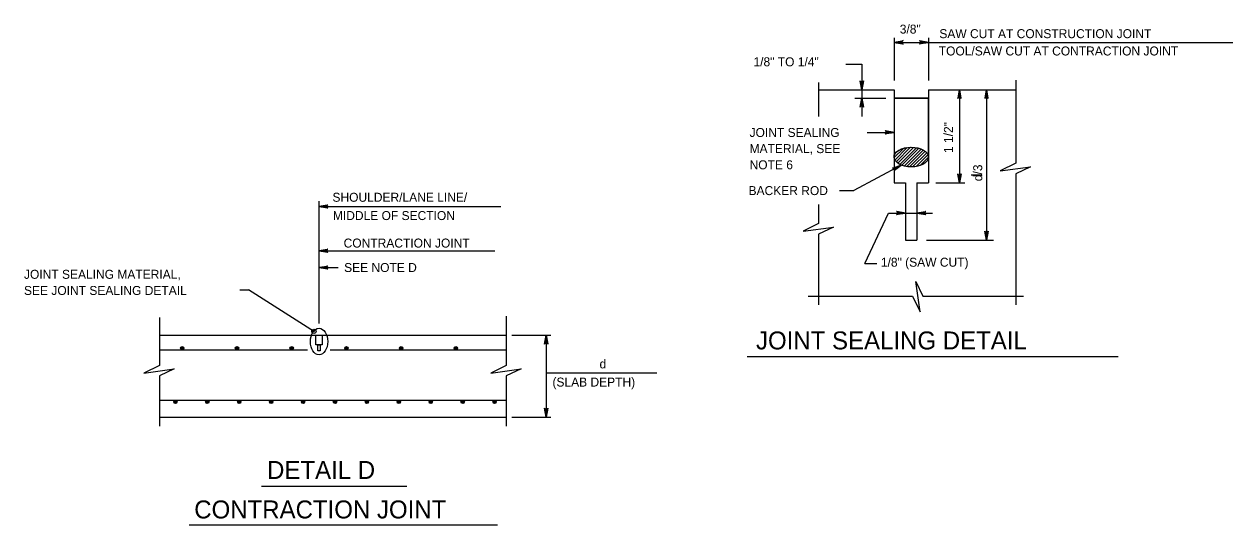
# Model space of a CAD drawing. Extents: x 636530 to 644067, y 294168 to 299122.
# Drawn here: x 640015.8 to 640419.8, y 298360.5 to 298527.9 of the extents above; entities that cross this region are included whole.
import ezdxf

# ---------------------------------------------------------------- set-up
doc = ezdxf.new("R2010")
doc.units = 0
doc.layers.add('1', color=7, linetype='Continuous')

msp = doc.modelspace()

# ---------------------------------------------------------------- linework, layer by layer
at = {"layer": '1'}
for p, q in [((640306.55, 298523.34), (640306.55, 298509.01)), ((640318.04, 298523.34), (640318.04, 298509.01)), ((640306.55, 298521.82), (640318.04, 298521.82)), ((640318.04, 298521.82), (640419.77, 298521.82)), ((640290.47, 298514.53), (640295.73, 298514.53)), ((640295.73, 298514.53), (640295.73, 298505.99)), ((640281.33, 298508.38), (640281.33, 298497.06)), ((640281.33, 298505.99), (640306.55, 298505.99)), ((640295.73, 298505.99), (640295.73, 298503.18)), ((640306.55, 298505.99), (640306.55, 298474.84)), ((640318.04, 298505.99), (640318.04, 298474.84)), ((640318.04, 298505.99), (640347.21, 298505.99)), ((640328.37, 298505.99), (640328.37, 298474.84)), ((640337.44, 298505.99), (640337.44, 298455.7)), ((640347.21, 298509.14), (640347.21, 298481.38)), ((640293.45, 298503.18), (640303.84, 298503.18)), ((640295.73, 298503.18), (640295.73, 298496.98)), ((640306.55, 298503.18), (640318.04, 298503.18)), ((640297.51, 298491.73), (640306.55, 298491.73)), ((640306.56, 298483.27), (640309.66, 298486.37)), ((640306.81, 298482.48), (640310.97, 298486.65)), ((640307.24, 298481.89), (640312.09, 298486.74)), ((640307.8, 298481.41), (640313.09, 298486.71)), ((640308.44, 298481.02), (640314.01, 298486.59)), ((640309.15, 298480.7), (640314.85, 298486.4)), ((640309.94, 298480.45), (640315.62, 298486.13)), ((640310.79, 298480.28), (640316.32, 298485.8)), ((640307.06, 298484.8), (640307.61, 298485.35)), ((640311.73, 298480.18), (640316.94, 298485.39)), ((640312.76, 298480.17), (640317.47, 298484.88)), ((640313.91, 298480.3), (640317.87, 298484.25)), ((640315.29, 298480.65), (640318.04, 298483.39)), ((640308.96, 298480.72), (640293.16, 298472.25)), ((640347.21, 298477.86), (640347.21, 298434.05)), ((640306.55, 298474.84), (640310.4, 298474.84)), ((640310.4, 298474.84), (640310.4, 298455.7)), ((640314.2, 298474.84), (640314.2, 298455.7)), ((640314.2, 298474.84), (640318.04, 298474.84)), ((640320.51, 298474.84), (640330.15, 298474.84)), ((640335.89, 298477.37), (640332.33, 298477.37)), ((640288.32, 298472.25), (640293.16, 298472.25)), ((640114.37, 298427.8), (640114.37, 298468.7)), ((640114.37, 298466.94), (640175.12, 298466.94)), ((640281.33, 298467.65), (640281.33, 298461.2)), ((640296.81, 298447.87), (640304.73, 298464.74)), ((640304.73, 298464.74), (640310.4, 298464.74)), ((640310.4, 298464.74), (640314.2, 298464.74)), ((640314.2, 298464.74), (640319.44, 298464.74)), ((640281.33, 298457.69), (640281.33, 298434.05)), ((640310.4, 298455.7), (640314.2, 298455.7)), ((640317.41, 298455.7), (640339.78, 298455.7)), ((640114.37, 298452.15), (640173.15, 298452.15)), ((640114.37, 298446.52), (640120.75, 298446.52)), ((640296.81, 298447.87), (640300.74, 298447.87)), ((640087.94, 298439.04), (640090.76, 298439.04)), ((640112.84, 298425.06), (640090.76, 298439.04)), ((640277.86, 298436.9), (640312.7, 298436.9)), ((640316.22, 298436.9), (640349.86, 298436.9)), ((640061.03, 298429.77), (640061.03, 298413.8)), ((640176.95, 298430.24), (640176.95, 298413.8)), ((640061.03, 298423.92), (640176.95, 298423.92)), ((640178.8, 298423.92), (640191.84, 298423.92)), ((640190.31, 298423.92), (640190.31, 298396.49)), ((640061.03, 298418.97), (640110.56, 298418.97)), ((640118.05, 298418.97), (640176.95, 298418.97)), ((640257.46, 298416.74), (640381.45, 298416.74)), ((640061.03, 298410.28), (640061.03, 298393.45)), ((640176.95, 298410.28), (640176.95, 298393.45)), ((640190.31, 298411.36), (640227.21, 298411.36)), ((640061.03, 298402.21), (640176.95, 298402.21)), ((640061.03, 298396.49), (640176.95, 298396.49)), ((640178.8, 298396.49), (640191.84, 298396.49)), ((640095.15, 298373.39), (640143.71, 298373.39)), ((640070.96, 298360.5), (640174.03, 298360.5))]:
    msp.add_line(p, q, dxfattribs=at)
for points in [[(640306.55, 298521.82), (640309.54, 298522.38), (640309.42, 298522.3), (640309.31, 298522.22), (640309.25, 298522.12), (640309.19, 298522.02), (640309.17, 298521.92), (640309.15, 298521.82), (640309.17, 298521.72), (640309.19, 298521.62), (640309.25, 298521.52), (640309.31, 298521.42), (640309.42, 298521.34), (640309.54, 298521.26), (640306.55, 298521.82), (640309.42, 298521.34), (640309.31, 298521.42), (640306.55, 298521.82), (640309.25, 298521.52), (640309.19, 298521.62), (640306.55, 298521.82), (640309.17, 298521.72), (640309.15, 298521.82), (640306.55, 298521.82), (640309.17, 298521.92), (640309.19, 298522.02), (640306.55, 298521.82), (640309.25, 298522.12), (640309.31, 298522.22), (640306.55, 298521.82), (640309.42, 298522.3)], [(640318.04, 298521.82), (640315.06, 298521.26), (640315.17, 298521.34), (640315.29, 298521.42), (640315.35, 298521.52), (640315.41, 298521.62), (640315.42, 298521.72), (640315.44, 298521.82), (640315.42, 298521.92), (640315.41, 298522.02), (640315.35, 298522.12), (640315.29, 298522.22), (640315.17, 298522.3), (640315.06, 298522.38), (640318.04, 298521.82), (640315.17, 298522.3), (640315.29, 298522.22), (640318.04, 298521.82), (640315.35, 298522.12), (640315.41, 298522.02), (640318.04, 298521.82), (640315.42, 298521.92), (640315.44, 298521.82), (640318.04, 298521.82), (640315.42, 298521.72), (640315.41, 298521.62), (640318.04, 298521.82), (640315.35, 298521.52), (640315.29, 298521.42), (640318.04, 298521.82), (640315.17, 298521.34)], [(640295.73, 298505.99), (640295.17, 298508.97), (640295.25, 298508.86), (640295.33, 298508.74), (640295.43, 298508.68), (640295.53, 298508.62), (640295.63, 298508.61), (640295.73, 298508.59), (640295.83, 298508.61), (640295.93, 298508.62), (640296.03, 298508.68), (640296.13, 298508.74), (640296.21, 298508.86), (640296.29, 298508.97), (640295.73, 298505.99), (640296.21, 298508.86), (640296.13, 298508.74), (640295.73, 298505.99), (640296.03, 298508.68), (640295.93, 298508.62), (640295.73, 298505.99), (640295.83, 298508.61), (640295.73, 298508.59), (640295.73, 298505.99), (640295.63, 298508.61), (640295.53, 298508.62), (640295.73, 298505.99), (640295.43, 298508.68), (640295.33, 298508.74), (640295.73, 298505.99), (640295.25, 298508.86)], [(640328.37, 298505.99), (640327.81, 298503.01), (640327.89, 298503.12), (640327.97, 298503.24), (640328.07, 298503.3), (640328.17, 298503.35), (640328.27, 298503.37), (640328.37, 298503.39), (640328.47, 298503.37), (640328.57, 298503.35), (640328.67, 298503.3), (640328.77, 298503.24), (640328.85, 298503.12), (640328.93, 298503.01), (640328.37, 298505.99), (640328.85, 298503.12), (640328.77, 298503.24), (640328.37, 298505.99), (640328.67, 298503.3), (640328.57, 298503.35), (640328.37, 298505.99), (640328.47, 298503.37), (640328.37, 298503.39), (640328.37, 298505.99), (640328.27, 298503.37), (640328.17, 298503.35), (640328.37, 298505.99), (640328.07, 298503.3), (640327.97, 298503.24), (640328.37, 298505.99), (640327.89, 298503.12)], [(640337.44, 298505.99), (640336.88, 298503.01), (640336.96, 298503.12), (640337.04, 298503.24), (640337.14, 298503.3), (640337.24, 298503.35), (640337.34, 298503.37), (640337.44, 298503.39), (640337.54, 298503.37), (640337.64, 298503.35), (640337.74, 298503.3), (640337.84, 298503.24), (640337.92, 298503.12), (640338, 298503.01), (640337.44, 298505.99), (640337.92, 298503.12), (640337.84, 298503.24), (640337.44, 298505.99), (640337.74, 298503.3), (640337.64, 298503.35), (640337.44, 298505.99), (640337.54, 298503.37), (640337.44, 298503.39), (640337.44, 298505.99), (640337.34, 298503.37), (640337.24, 298503.35), (640337.44, 298505.99), (640337.14, 298503.3), (640337.04, 298503.24), (640337.44, 298505.99), (640336.96, 298503.12)], [(640295.73, 298503.18), (640296.29, 298500.2), (640296.21, 298500.31), (640296.13, 298500.43), (640296.03, 298500.48), (640295.93, 298500.54), (640295.83, 298500.56), (640295.73, 298500.58), (640295.63, 298500.56), (640295.53, 298500.54), (640295.43, 298500.48), (640295.33, 298500.43), (640295.25, 298500.31), (640295.17, 298500.2), (640295.73, 298503.18), (640295.25, 298500.31), (640295.33, 298500.43), (640295.73, 298503.18), (640295.43, 298500.48), (640295.53, 298500.54), (640295.73, 298503.18), (640295.63, 298500.56), (640295.73, 298500.58), (640295.73, 298503.18), (640295.83, 298500.56), (640295.93, 298500.54), (640295.73, 298503.18), (640296.03, 298500.48), (640296.13, 298500.43), (640295.73, 298503.18), (640296.21, 298500.31)], [(640306.55, 298491.73), (640303.57, 298491.17), (640303.69, 298491.25), (640303.8, 298491.33), (640303.86, 298491.43), (640303.92, 298491.53), (640303.94, 298491.63), (640303.95, 298491.73), (640303.94, 298491.83), (640303.92, 298491.93), (640303.86, 298492.03), (640303.8, 298492.13), (640303.69, 298492.21), (640303.57, 298492.29), (640306.55, 298491.73), (640303.69, 298492.21), (640303.8, 298492.13), (640306.55, 298491.73), (640303.86, 298492.03), (640303.92, 298491.93), (640306.55, 298491.73), (640303.94, 298491.83), (640303.95, 298491.73), (640306.55, 298491.73), (640303.94, 298491.63), (640303.92, 298491.53), (640306.55, 298491.73), (640303.86, 298491.43), (640303.8, 298491.33), (640306.55, 298491.73), (640303.69, 298491.25)], [(640308.96, 298480.72), (640306.59, 298478.82), (640306.65, 298478.94), (640306.72, 298479.07), (640306.72, 298479.18), (640306.73, 298479.3), (640306.7, 298479.39), (640306.66, 298479.49), (640306.6, 298479.57), (640306.54, 298479.65), (640306.44, 298479.71), (640306.34, 298479.77), (640306.2, 298479.79), (640306.06, 298479.8), (640308.96, 298480.72), (640306.2, 298479.79), (640306.34, 298479.77), (640308.96, 298480.72), (640306.44, 298479.71), (640306.54, 298479.65), (640308.96, 298480.72), (640306.6, 298479.57), (640306.66, 298479.49), (640308.96, 298480.72), (640306.7, 298479.39), (640306.73, 298479.3), (640308.96, 298480.72), (640306.72, 298479.18), (640306.72, 298479.07), (640308.96, 298480.72), (640306.65, 298478.94)], [(640328.37, 298474.84), (640327.81, 298477.83), (640327.89, 298477.71), (640327.97, 298477.6), (640328.07, 298477.54), (640328.17, 298477.48), (640328.27, 298477.46), (640328.37, 298477.44), (640328.47, 298477.46), (640328.57, 298477.48), (640328.67, 298477.54), (640328.77, 298477.6), (640328.85, 298477.71), (640328.93, 298477.83), (640328.37, 298474.84), (640328.85, 298477.71), (640328.77, 298477.6), (640328.37, 298474.84), (640328.67, 298477.54), (640328.57, 298477.48), (640328.37, 298474.84), (640328.47, 298477.46), (640328.37, 298477.44), (640328.37, 298474.84), (640328.27, 298477.46), (640328.17, 298477.48), (640328.37, 298474.84), (640328.07, 298477.54), (640327.97, 298477.6), (640328.37, 298474.84), (640327.89, 298477.71)], [(640347.21, 298481.38), (640342.03, 298478.84), (640352.17, 298480.22), (640347.21, 298477.86)], [(640114.37, 298466.94), (640117.36, 298467.5), (640117.24, 298467.42), (640117.13, 298467.34), (640117.07, 298467.24), (640117.01, 298467.14), (640116.99, 298467.04), (640116.97, 298466.94), (640116.99, 298466.84), (640117.01, 298466.74), (640117.07, 298466.64), (640117.13, 298466.54), (640117.24, 298466.46), (640117.36, 298466.38), (640114.37, 298466.94), (640117.24, 298466.46), (640117.13, 298466.54), (640114.37, 298466.94), (640117.07, 298466.64), (640117.01, 298466.74), (640114.37, 298466.94), (640116.99, 298466.84), (640116.97, 298466.94), (640114.37, 298466.94), (640116.99, 298467.04), (640117.01, 298467.14), (640114.37, 298466.94), (640117.07, 298467.24), (640117.13, 298467.34), (640114.37, 298466.94), (640117.24, 298467.42)], [(640310.4, 298464.74), (640307.41, 298464.18), (640307.53, 298464.26), (640307.64, 298464.34), (640307.7, 298464.44), (640307.76, 298464.54), (640307.78, 298464.64), (640307.8, 298464.74), (640307.78, 298464.84), (640307.76, 298464.94), (640307.7, 298465.04), (640307.64, 298465.14), (640307.53, 298465.22), (640307.41, 298465.3), (640310.4, 298464.74), (640307.53, 298465.22), (640307.64, 298465.14), (640310.4, 298464.74), (640307.7, 298465.04), (640307.76, 298464.94), (640310.4, 298464.74), (640307.78, 298464.84), (640307.8, 298464.74), (640310.4, 298464.74), (640307.78, 298464.64), (640307.76, 298464.54), (640310.4, 298464.74), (640307.7, 298464.44), (640307.64, 298464.34), (640310.4, 298464.74), (640307.53, 298464.26)], [(640314.2, 298464.74), (640317.18, 298465.3), (640317.06, 298465.22), (640316.95, 298465.14), (640316.89, 298465.04), (640316.83, 298464.94), (640316.81, 298464.84), (640316.8, 298464.74), (640316.81, 298464.64), (640316.83, 298464.54), (640316.89, 298464.44), (640316.95, 298464.34), (640317.06, 298464.26), (640317.18, 298464.18), (640314.2, 298464.74), (640317.06, 298464.26), (640316.95, 298464.34), (640314.2, 298464.74), (640316.89, 298464.44), (640316.83, 298464.54), (640314.2, 298464.74), (640316.81, 298464.64), (640316.8, 298464.74), (640314.2, 298464.74), (640316.81, 298464.84), (640316.83, 298464.94), (640314.2, 298464.74), (640316.89, 298465.04), (640316.95, 298465.14), (640314.2, 298464.74), (640317.06, 298465.22)], [(640281.33, 298461.2), (640276.15, 298458.67), (640286.3, 298460.05), (640281.33, 298457.69)], [(640337.44, 298455.7), (640336.88, 298458.68), (640336.96, 298458.56), (640337.04, 298458.45), (640337.14, 298458.39), (640337.24, 298458.33), (640337.34, 298458.31), (640337.44, 298458.3), (640337.54, 298458.31), (640337.64, 298458.33), (640337.74, 298458.39), (640337.84, 298458.45), (640337.92, 298458.56), (640338, 298458.68), (640337.44, 298455.7), (640337.92, 298458.56), (640337.84, 298458.45), (640337.44, 298455.7), (640337.74, 298458.39), (640337.64, 298458.33), (640337.44, 298455.7), (640337.54, 298458.31), (640337.44, 298458.3), (640337.44, 298455.7), (640337.34, 298458.31), (640337.24, 298458.33), (640337.44, 298455.7), (640337.14, 298458.39), (640337.04, 298458.45), (640337.44, 298455.7), (640336.96, 298458.56)], [(640114.37, 298452.15), (640117.36, 298452.71), (640117.24, 298452.63), (640117.13, 298452.55), (640117.07, 298452.45), (640117.01, 298452.35), (640116.99, 298452.25), (640116.97, 298452.15), (640116.99, 298452.05), (640117.01, 298451.95), (640117.07, 298451.85), (640117.13, 298451.75), (640117.24, 298451.67), (640117.36, 298451.59), (640114.37, 298452.15), (640117.24, 298451.67), (640117.13, 298451.75), (640114.37, 298452.15), (640117.07, 298451.85), (640117.01, 298451.95), (640114.37, 298452.15), (640116.99, 298452.05), (640116.97, 298452.15), (640114.37, 298452.15), (640116.99, 298452.25), (640117.01, 298452.35), (640114.37, 298452.15), (640117.07, 298452.45), (640117.13, 298452.55), (640114.37, 298452.15), (640117.24, 298452.63)], [(640114.37, 298446.52), (640117.36, 298447.08), (640117.24, 298447), (640117.13, 298446.92), (640117.07, 298446.82), (640117.01, 298446.72), (640116.99, 298446.62), (640116.97, 298446.52), (640116.99, 298446.42), (640117.01, 298446.32), (640117.07, 298446.22), (640117.13, 298446.12), (640117.24, 298446.04), (640117.36, 298445.96), (640114.37, 298446.52), (640117.24, 298446.04), (640117.13, 298446.12), (640114.37, 298446.52), (640117.07, 298446.22), (640117.01, 298446.32), (640114.37, 298446.52), (640116.99, 298446.42), (640116.97, 298446.52), (640114.37, 298446.52), (640116.99, 298446.62), (640117.01, 298446.72), (640114.37, 298446.52), (640117.07, 298446.82), (640117.13, 298446.92), (640114.37, 298446.52), (640117.24, 298447)], [(640312.7, 298436.9), (640315.24, 298431.72), (640313.86, 298441.87), (640316.22, 298436.9)], [(640190.31, 298423.92), (640190.87, 298420.94), (640190.79, 298421.06), (640190.71, 298421.17), (640190.61, 298421.23), (640190.51, 298421.29), (640190.41, 298421.31), (640190.31, 298421.32), (640190.21, 298421.31), (640190.11, 298421.29), (640190.01, 298421.23), (640189.91, 298421.17), (640189.83, 298421.06), (640189.75, 298420.94), (640190.31, 298423.92), (640189.83, 298421.06), (640189.91, 298421.17), (640190.31, 298423.92), (640190.01, 298421.23), (640190.11, 298421.29), (640190.31, 298423.92), (640190.21, 298421.31), (640190.31, 298421.32), (640190.31, 298423.92), (640190.41, 298421.31), (640190.51, 298421.29), (640190.31, 298423.92), (640190.61, 298421.23), (640190.71, 298421.17), (640190.31, 298423.92), (640190.79, 298421.06)], [(640061.03, 298413.8), (640055.84, 298411.26), (640065.99, 298412.64), (640061.03, 298410.28)], [(640176.95, 298413.8), (640171.77, 298411.26), (640181.92, 298412.64), (640176.95, 298410.28)], [(640190.31, 298396.49), (640189.75, 298399.47), (640189.83, 298399.36), (640189.91, 298399.24), (640190.01, 298399.18), (640190.11, 298399.13), (640190.21, 298399.11), (640190.31, 298399.09), (640190.41, 298399.11), (640190.51, 298399.13), (640190.61, 298399.18), (640190.71, 298399.24), (640190.79, 298399.36), (640190.87, 298399.47), (640190.31, 298396.49), (640190.79, 298399.36), (640190.71, 298399.24), (640190.31, 298396.49), (640190.61, 298399.18), (640190.51, 298399.13), (640190.31, 298396.49), (640190.41, 298399.11), (640190.31, 298399.09), (640190.31, 298396.49), (640190.21, 298399.11), (640190.11, 298399.13), (640190.31, 298396.49), (640190.01, 298399.18), (640189.91, 298399.24), (640190.31, 298396.49), (640189.83, 298399.36)]]:
    msp.add_lwpolyline(points, dxfattribs=at)
for points in [[(640306.55, 298503.18), (640306.55, 298483.45), (640306.64, 298484.11), (640306.93, 298484.65), (640307.39, 298485.16), (640308.13, 298485.73), (640309.26, 298486.25), (640310.05, 298486.5), (640311.22, 298486.71), (640312.19, 298486.74), (640313.26, 298486.69), (640314.5, 298486.5), (640315.48, 298486.23), (640316.42, 298485.76), (640317.02, 298485.33), (640317.56, 298484.81), (640317.95, 298484.05), (640318.04, 298483.45), (640318.04, 298503.18)], [(640113.3, 298423.92), (640115.44, 298423.92), (640115.44, 298420.71), (640113.3, 298420.71)], [(640113.97, 298420.71), (640114.77, 298420.71), (640114.77, 298418.65), (640113.97, 298418.65)]]:
    msp.add_lwpolyline(points, close=True, dxfattribs=at)
for centre, radius in [((640112.66, 298425.2), 0.713), ((640068.65, 298419.54), 0.571), ((640068.65, 298419.54), 0.429), ((640068.65, 298419.54), 0.286), ((640068.65, 298419.54), 0.143), ((640086.94, 298419.54), 0.571), ((640086.94, 298419.54), 0.429), ((640086.94, 298419.54), 0.286), ((640086.94, 298419.54), 0.143), ((640105.23, 298419.54), 0.571), ((640105.23, 298419.54), 0.429), ((640105.23, 298419.54), 0.286), ((640105.23, 298419.54), 0.143), ((640123.52, 298419.54), 0.571), ((640123.52, 298419.54), 0.429), ((640123.52, 298419.54), 0.286), ((640123.52, 298419.54), 0.143), ((640141.81, 298419.54), 0.571), ((640141.81, 298419.54), 0.429), ((640141.81, 298419.54), 0.286), ((640141.81, 298419.54), 0.143), ((640160.09, 298419.54), 0.571), ((640160.09, 298419.54), 0.429), ((640160.09, 298419.54), 0.286), ((640160.09, 298419.54), 0.143), ((640066.36, 298401.63), 0.571), ((640066.36, 298401.63), 0.429), ((640066.36, 298401.63), 0.286), ((640066.36, 298401.63), 0.143), ((640077.03, 298401.63), 0.571), ((640077.03, 298401.63), 0.429), ((640077.03, 298401.63), 0.286), ((640077.03, 298401.63), 0.143), ((640087.7, 298401.63), 0.571), ((640087.7, 298401.63), 0.429), ((640087.7, 298401.63), 0.286), ((640087.7, 298401.63), 0.143), ((640098.37, 298401.63), 0.571), ((640098.37, 298401.63), 0.429), ((640098.37, 298401.63), 0.286), ((640098.37, 298401.63), 0.143), ((640109.04, 298401.63), 0.571), ((640109.04, 298401.63), 0.429), ((640109.04, 298401.63), 0.286), ((640109.04, 298401.63), 0.143), ((640119.71, 298401.63), 0.571), ((640119.71, 298401.63), 0.429), ((640119.71, 298401.63), 0.286), ((640119.71, 298401.63), 0.143), ((640130.38, 298401.63), 0.571), ((640130.38, 298401.63), 0.429), ((640130.38, 298401.63), 0.286), ((640130.38, 298401.63), 0.143), ((640141.04, 298401.63), 0.571), ((640141.04, 298401.63), 0.429), ((640141.04, 298401.63), 0.286), ((640141.04, 298401.63), 0.143), ((640151.71, 298401.63), 0.571), ((640151.71, 298401.63), 0.429), ((640151.71, 298401.63), 0.286), ((640151.71, 298401.63), 0.143), ((640162.38, 298401.63), 0.571), ((640162.38, 298401.63), 0.429), ((640162.38, 298401.63), 0.286), ((640162.38, 298401.63), 0.143), ((640173.05, 298401.63), 0.571), ((640173.05, 298401.63), 0.429), ((640173.05, 298401.63), 0.286), ((640173.05, 298401.63), 0.143)]:
    msp.add_circle(centre, radius, dxfattribs=at)
for centre, major_axis, ratio in [((640312.3, 298483.45), (5.74, 0), 0.572391), ((640114.37, 298421.78), (0, 4.43), 0.654545)]:
    msp.add_ellipse(centre, major_axis=major_axis, ratio=ratio, dxfattribs=at)

# ---------------------------------------------------------------- texts
for s, height, p in [('3/8"', 3, (640308.46, 298524.74)), ('SAW CUT AT CONSTRUCTION JOINT', 3, (640321.68, 298523.22)), ('TOOL/SAW CUT AT CONTRACTION JOINT', 3, (640321.49, 298517.43)), ('1/8" TO 1/4"', 3, (640259.57, 298513.81)), ('JOINT SEALING', 3, (640258.26, 298490.18)), ('MATERIAL, SEE', 3, (640258.26, 298484.78)), ('NOTE 6', 3, (640258.26, 298479.38)), ('BACKER ROD', 3, (640257.92, 298470.75)), ('SHOULDER/LANE LINE/', 3, (640118.86, 298468.52)), ('MIDDLE OF SECTION', 3, (640119, 298462.4)), ('CONTRACTION JOINT', 3, (640122.59, 298453.21)), ('1/8" (SAW CUT)', 3, (640302.15, 298446.8)), ('JOINT SEALING MATERIAL,', 3, (640015.76, 298442.76)), ('SEE NOTE D', 3, (640122.76, 298445.03)), ('SEE JOINT SEALING DETAIL', 3, (640015.76, 298437.36)), ('JOINT SEALING DETAIL', 6, (640260.41, 298419.15)), ('d', 3, (640208.12, 298412.8)), ('(SLAB DEPTH)', 3, (640192.38, 298406.73)), ('DETAIL D', 6, (640097, 298375.84)), ('CONTRACTION JOINT', 6, (640072.66, 298362.64))]:
    msp.add_text(s, height=height, dxfattribs=at).set_placement(p)
for s, p in [('1 1/2"', (640326.22, 298484.82)), ('d/3', (640336.01, 298475.39))]:
    msp.add_text(s, height=3, rotation=90, dxfattribs=at).set_placement(p)

doc.saveas('drawing.dxf')
